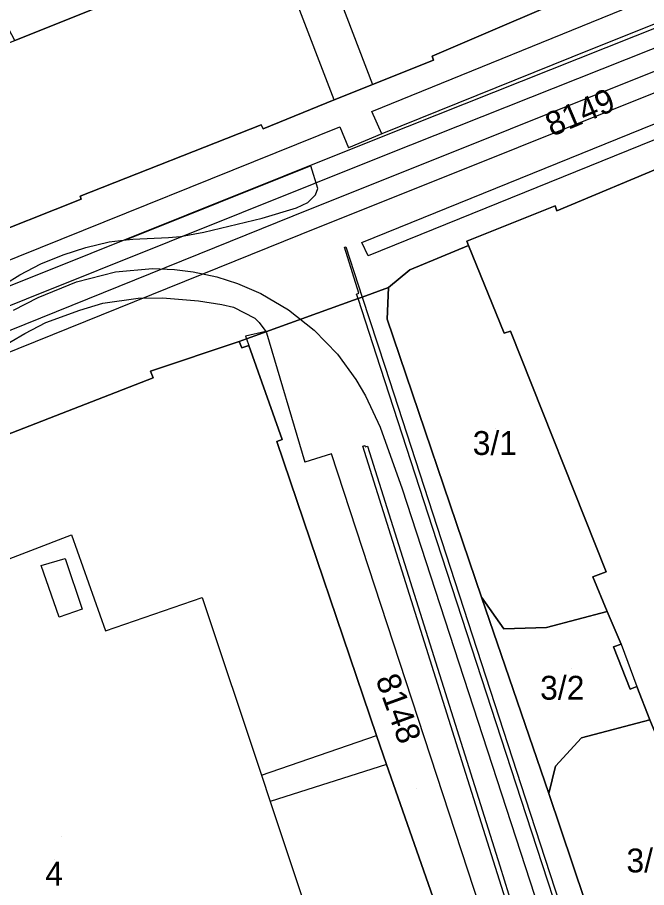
# Model space of a CAD drawing. Extents: x -264070 to -262271, y -1238894 to -1238141.
# Drawn here: x -262992.9 to -262940.1, y -1238771.9 to -1238698.8 of the extents above; entities that cross this region are included whole.
import ezdxf

# ---------------------------------------------------------------- set-up
doc = ezdxf.new("R2010")
doc.units = 0
for name, color, linetype in [('body_kn', 7, 'Continuous'), ('kladpar_druhypozemkov', 7, 'Continuous'), ('kladpar_hranice', 7, 'Continuous'), ('kladpar_parcelnecisla', 7, 'Continuous'), ('kladpar_plochy', 7, 'Continuous'), ('linie', 7, 'Continuous'), ('tarchy_linie', 7, 'Continuous'), ('zappar_hrandruhpozemk', 7, 'Continuous'), ('znacky', 7, 'Continuous')]:
    doc.layers.add(name, color=color, linetype=linetype)

msp = doc.modelspace()

# ---------------------------------------------------------------- linework, layer by layer
at = {"layer": 'body_kn'}
for p, q in [((-262958.07, -1238702.1), (-262958.07, -1238702.1)), ((-262944.75, -1238701.53), (-262944.75, -1238701.53)), ((-262957.95, -1238702.43), (-262957.95, -1238702.43)), ((-262963.54, -1238704.66), (-262963.54, -1238704.66)), ((-262963.07, -1238704.47), (-262963.07, -1238704.47)), ((-262966.3, -1238705.75), (-262966.3, -1238705.75)), ((-262966.3, -1238705.75), (-262966.3, -1238705.75)), ((-262963.13, -1238706.75), (-262963.13, -1238706.75)), ((-262972.41, -1238707.87), (-262972.41, -1238707.87)), ((-262972.26, -1238708.2), (-262972.26, -1238708.2)), ((-262965.81, -1238708.03), (-262965.81, -1238708.03)), ((-262962.29, -1238708.63), (-262962.29, -1238708.63)), ((-262962.29, -1238708.63), (-262962.29, -1238708.63)), ((-262962.46, -1238708.92), (-262962.46, -1238708.92)), ((-262965.08, -1238709.78), (-262965.08, -1238709.78)), ((-262961.89, -1238710.36), (-262961.89, -1238710.36)), ((-262968.25, -1238711.3), (-262968.25, -1238711.3)), ((-262967.85, -1238713.73), (-262967.85, -1238713.73)), ((-262967.67, -1238713.22), (-262967.67, -1238713.22)), ((-262987.6, -1238713.86), (-262987.6, -1238713.86)), ((-262987.53, -1238714.09), (-262987.53, -1238714.09)), ((-262968.5, -1238714.39), (-262968.5, -1238714.39)), ((-262969.45, -1238714.84), (-262969.45, -1238714.84)), ((-262947.76, -1238714.66), (-262947.76, -1238714.66)), ((-262947.6, -1238715.07), (-262947.6, -1238715.07)), ((-262972.34, -1238715.71), (-262972.34, -1238715.71)), ((-262969.72, -1238715.5), (-262969.72, -1238715.5)), ((-262983.19, -1238717.46), (-262983.19, -1238717.46)), ((-262980.19, -1238717.31), (-262980.19, -1238717.31)), ((-262979.18, -1238717.23), (-262979.18, -1238717.23)), ((-262977.22, -1238716.86), (-262977.22, -1238716.86)), ((-262969.09, -1238717.08), (-262969.09, -1238717.08)), ((-262987.13, -1238718.15), (-262987.13, -1238718.15)), ((-262985.18, -1238717.69), (-262985.18, -1238717.69)), ((-262983.75, -1238717.52), (-262983.75, -1238717.52)), ((-262965.44, -1238718.14), (-262965.44, -1238718.14)), ((-262965.44, -1238718.14), (-262965.44, -1238718.14)), ((-262965.32, -1238718.09), (-262965.32, -1238718.09)), ((-262963.98, -1238717.73), (-262963.98, -1238717.73)), ((-262963.98, -1238717.73), (-262963.98, -1238717.73)), ((-262955.17, -1238717.62), (-262955.17, -1238717.62)), ((-262955.02, -1238718), (-262955.02, -1238718)), ((-262989.03, -1238718.76), (-262989.03, -1238718.76)), ((-262963.45, -1238718.87), (-262963.45, -1238718.87)), ((-262990.9, -1238719.52), (-262990.9, -1238719.52)), ((-262984.65, -1238720.21), (-262984.65, -1238720.21)), ((-262981.54, -1238719.93), (-262981.54, -1238719.93)), ((-262979.7, -1238720.01), (-262979.7, -1238720.01)), ((-262978.12, -1238720.2), (-262978.12, -1238720.2)), ((-262959.95, -1238720.04), (-262959.95, -1238720.04)), ((-262992.66, -1238720.44), (-262992.66, -1238720.44)), ((-262987.91, -1238721.03), (-262987.91, -1238721.03)), ((-262976.15, -1238720.63), (-262976.15, -1238720.63)), ((-262974.4, -1238721.19), (-262974.4, -1238721.19)), ((-262961.74, -1238721.52), (-262961.74, -1238721.52)), ((-262991.13, -1238722.36), (-262991.13, -1238722.36)), ((-262982.73, -1238722.42), (-262982.73, -1238722.42)), ((-262980.71, -1238722.38), (-262980.71, -1238722.38)), ((-262972.44, -1238722.03), (-262972.44, -1238722.03)), ((-262964.66, -1238722.59), (-262964.66, -1238722.59)), ((-262964.42, -1238722.07), (-262964.42, -1238722.07)), ((-262964.29, -1238722.45), (-262964.29, -1238722.45)), ((-262964.29, -1238722.45), (-262964.29, -1238722.45)), ((-262964.23, -1238722), (-262964.23, -1238722)), ((-262963.94, -1238722.33), (-262963.94, -1238722.33)), ((-262963.94, -1238722.33), (-262963.94, -1238722.33)), ((-262985.7, -1238722.84), (-262985.7, -1238722.84)), ((-262977.68, -1238722.63), (-262977.68, -1238722.63)), ((-262975.72, -1238722.93), (-262975.72, -1238722.93)), ((-262974.73, -1238723.17), (-262974.73, -1238723.17)), ((-262987.64, -1238723.43), (-262987.64, -1238723.43)), ((-262970.12, -1238723.39), (-262970.12, -1238723.39)), ((-262990.48, -1238724.46), (-262990.48, -1238724.46)), ((-262972.94, -1238724.1), (-262972.94, -1238724.1)), ((-262972.58, -1238724.45), (-262972.58, -1238724.45)), ((-262961.85, -1238724.16), (-262961.85, -1238724.16)), ((-262992.26, -1238725.39), (-262992.26, -1238725.39)), ((-262972.57, -1238725.44), (-262972.57, -1238725.44)), ((-262972.04, -1238725.2), (-262972.04, -1238725.2)), ((-262972.04, -1238725.2), (-262972.04, -1238725.2)), ((-262972.02, -1238725.24), (-262972.02, -1238725.24)), ((-262972.02, -1238725.24), (-262972.02, -1238725.24)), ((-262971.96, -1238725.33), (-262971.96, -1238725.33)), ((-262967.96, -1238725.09), (-262967.96, -1238725.09)), ((-262952.02, -1238725.35), (-262952.02, -1238725.35)), ((-262951.5, -1238725.18), (-262951.5, -1238725.18)), ((-262974.27, -1238726.04), (-262974.27, -1238726.04)), ((-262973.72, -1238725.59), (-262973.72, -1238725.59)), ((-262973.72, -1238725.59), (-262973.72, -1238725.59)), ((-262973.64, -1238725.82), (-262973.64, -1238725.82)), ((-262973.64, -1238725.82), (-262973.64, -1238725.82)), ((-262974.05, -1238726.58), (-262974.05, -1238726.58)), ((-262973.44, -1238726.38), (-262973.44, -1238726.38)), ((-262966.01, -1238727.11), (-262966.01, -1238727.11)), ((-262962.42, -1238728.22), (-262962.42, -1238728.22)), ((-262962.05, -1238728.11), (-262962.05, -1238728.11)), ((-262981.71, -1238728.55), (-262981.71, -1238728.55)), ((-262981.49, -1238729.11), (-262981.49, -1238729.11)), ((-262981.49, -1238729.11), (-262981.49, -1238729.11)), ((-262964.47, -1238729.23), (-262964.47, -1238729.23)), ((-262963.66, -1238730.62), (-262963.66, -1238730.62)), ((-262962.43, -1238733.25), (-262962.43, -1238733.25)), ((-262970.67, -1238734.26), (-262970.67, -1238734.26)), ((-262971.1, -1238734.44), (-262971.1, -1238734.44)), ((-262963.9, -1238734.82), (-262963.9, -1238734.82)), ((-262963.9, -1238734.82), (-262963.9, -1238734.82)), ((-262963.73, -1238734.77), (-262963.73, -1238734.77)), ((-262963.69, -1238734.9), (-262963.69, -1238734.9)), ((-262963.5, -1238734.84), (-262963.5, -1238734.84)), ((-262966.53, -1238735.47), (-262966.53, -1238735.47)), ((-262968.76, -1238736.17), (-262968.76, -1238736.17)), ((-262960.6, -1238738.42), (-262960.6, -1238738.42)), ((-262988.34, -1238742.28), (-262988.34, -1238742.28)), ((-262957.64, -1238742.85), (-262957.64, -1238742.85)), ((-262957.3, -1238742.76), (-262957.3, -1238742.76)), ((-262988.87, -1238744.25), (-262988.87, -1238744.25)), ((-262990.89, -1238744.85), (-262990.89, -1238744.85)), ((-262990.89, -1238744.85), (-262990.89, -1238744.85)), ((-262944.58, -1238745.79), (-262944.58, -1238745.79)), ((-262943.48, -1238745.37), (-262943.48, -1238745.37)), ((-262943.48, -1238745.37), (-262943.48, -1238745.37)), ((-262977.37, -1238747.53), (-262977.37, -1238747.53)), ((-262953.92, -1238747.52), (-262953.92, -1238747.52)), ((-262953.92, -1238747.52), (-262953.92, -1238747.52)), ((-262987.43, -1238748.51), (-262987.43, -1238748.51)), ((-262943.38, -1238748.7), (-262943.38, -1238748.7)), ((-262943.38, -1238748.7), (-262943.38, -1238748.7)), ((-262989.37, -1238749.18), (-262989.37, -1238749.18)), ((-262985.48, -1238750.34), (-262985.48, -1238750.34)), ((-262952.07, -1238750.16), (-262952.07, -1238750.16)), ((-262948.47, -1238750.06), (-262948.47, -1238750.06)), ((-262942.85, -1238751.67), (-262942.85, -1238751.67)), ((-262942.21, -1238751.45), (-262942.21, -1238751.45)), ((-262942.21, -1238751.45), (-262942.21, -1238751.45)), ((-262941.47, -1238755.22), (-262941.47, -1238755.22)), ((-262940.89, -1238755.01), (-262940.89, -1238755.01)), ((-262962.75, -1238759.12), (-262962.75, -1238759.12)), ((-262945.54, -1238759.31), (-262945.54, -1238759.31)), ((-262961.91, -1238761.56), (-262961.91, -1238761.56)), ((-262961.91, -1238761.56), (-262961.91, -1238761.56)), ((-262955.41, -1238761.79), (-262955.41, -1238761.79)), ((-262947.73, -1238761.68), (-262947.73, -1238761.68)), ((-262972.4, -1238762.45), (-262972.4, -1238762.45)), ((-262972.4, -1238762.45), (-262972.4, -1238762.45)), ((-262948.28, -1238763.99), (-262948.28, -1238763.99)), ((-262971.65, -1238764.65), (-262971.65, -1238764.65)), ((-262950.61, -1238764.48), (-262950.61, -1238764.48)), ((-262950.25, -1238764.44), (-262950.25, -1238764.44)), ((-262952.4, -1238770.06), (-262952.4, -1238770.06))]:
    msp.add_line(p, q, dxfattribs=at)
at = {"layer": 'kladpar_druhypozemkov'}
for p, q in [((-262946.47, -1238706.2), (-262946.47, -1238706.2)), ((-262952.77, -1238733.38), (-262952.77, -1238733.38)), ((-262946.41, -1238753.51), (-262946.41, -1238753.51)), ((-262959.39, -1238763.59), (-262959.39, -1238763.59)), ((-262989.73, -1238769.51), (-262989.73, -1238769.51))]:
    msp.add_line(p, q, dxfattribs=at)
at = {"layer": 'kladpar_hranice'}
for points in [[(-262997.81, -1238647.72), (-262996.13, -1238647.01), (-262994.92, -1238646.51), (-262993.71, -1238645.98), (-262991.75, -1238645.12), (-262971.32, -1238636.73), (-262969.81, -1238639.74), (-262968.79, -1238641.75), (-262950.35, -1238677.31), (-262948.95, -1238680.03), (-262948.59, -1238680.74), (-262947.65, -1238682.57), (-262968.3, -1238690.84), (-262971.51, -1238692.13), (-262993.08, -1238700.78), (-263010.47, -1238667.87), (-263016.81, -1238655.62), (-262999.1, -1238648.26), (-262997.81, -1238647.72)], [(-262947.65, -1238682.57), (-262947.42, -1238683.01), (-262938.79, -1238679.58), (-262932.47, -1238691.8), (-262943.46, -1238696.23), (-262943.63, -1238695.89), (-262958.07, -1238702.1), (-262957.95, -1238702.43), (-262963.07, -1238704.47), (-262963.54, -1238704.66), (-262966.3, -1238705.75), (-262972.26, -1238708.2), (-262972.41, -1238707.87), (-262987.6, -1238713.86), (-262987.53, -1238714.09), (-262996.41, -1238717.63), (-263002.72, -1238704.48), (-262993.08, -1238700.78), (-262971.51, -1238692.13), (-262968.3, -1238690.84), (-262947.65, -1238682.57)], [(-262996.41, -1238717.63), (-262987.53, -1238714.09), (-262987.6, -1238713.86), (-262972.41, -1238707.87), (-262972.26, -1238708.2), (-262966.3, -1238705.75), (-262963.54, -1238704.66), (-262963.07, -1238704.47), (-262957.95, -1238702.43), (-262958.07, -1238702.1), (-262943.63, -1238695.89)], [(-262909.17, -1238699.33), (-262919.85, -1238703.65), (-262919.99, -1238703.25), (-262926.86, -1238706.12), (-262926.73, -1238706.46), (-262935.77, -1238710.19), (-262938.14, -1238711.12), (-262947.6, -1238715.07), (-262947.76, -1238714.66), (-262955.17, -1238717.62), (-262955.02, -1238718), (-262959.95, -1238720.04), (-262961.74, -1238721.52), (-262963.94, -1238722.33), (-262964.29, -1238722.45), (-262964.66, -1238722.59), (-262972.02, -1238725.24), (-262972.57, -1238725.44), (-262973.64, -1238725.82), (-262974.27, -1238726.04), (-262981.71, -1238728.55), (-262981.49, -1238729.11), (-263022.76, -1238745.15)], [(-262929.76, -1238779.98), (-262937.44, -1238760.51), (-262938.52, -1238760.91), (-262939.8, -1238757.79), (-262940.89, -1238755.01), (-262941.47, -1238755.22), (-262942.85, -1238751.67), (-262942.21, -1238751.45), (-262943.38, -1238748.7), (-262944.58, -1238745.79), (-262943.48, -1238745.37), (-262951.5, -1238725.18), (-262952.02, -1238725.35), (-262955.02, -1238718), (-262955.17, -1238717.62), (-262947.76, -1238714.66), (-262947.6, -1238715.07), (-262938.14, -1238711.12), (-262935.77, -1238710.19), (-262926.73, -1238706.46)], [(-262943.48, -1238745.37), (-262944.58, -1238745.79), (-262943.38, -1238748.7), (-262948.47, -1238750.06), (-262952.07, -1238750.16), (-262953.92, -1238747.52), (-262961.85, -1238724.16), (-262961.74, -1238721.52), (-262959.95, -1238720.04), (-262955.02, -1238718), (-262952.02, -1238725.35), (-262951.5, -1238725.18), (-262943.48, -1238745.37)], [(-262953.13, -1238786.64), (-262961.91, -1238761.56), (-262962.75, -1238759.12), (-262971.1, -1238734.44), (-262970.67, -1238734.26), (-262973.44, -1238726.38), (-262974.05, -1238726.58), (-262974.27, -1238726.04), (-262973.64, -1238725.82), (-262972.57, -1238725.44), (-262972.02, -1238725.24), (-262964.66, -1238722.59), (-262964.29, -1238722.45), (-262963.94, -1238722.33), (-262961.74, -1238721.52), (-262961.85, -1238724.16), (-262953.92, -1238747.52)], [(-262981.49, -1238729.11), (-262981.71, -1238728.55), (-262974.27, -1238726.04), (-262974.05, -1238726.58), (-262973.44, -1238726.38), (-262970.67, -1238734.26), (-262971.1, -1238734.44), (-262962.75, -1238759.12), (-262961.91, -1238761.56), (-262953.13, -1238786.64)], [(-263023.43, -1238772.59), (-263024.51, -1238769.24), (-263023.04, -1238768.76), (-263027.89, -1238755.17), (-263028.27, -1238755.32), (-263030.9, -1238747.91), (-263030.48, -1238747.72), (-263030.71, -1238747.12), (-263023.07, -1238744.4), (-263022.76, -1238745.15), (-262981.49, -1238729.11)], [(-262943.38, -1238748.7), (-262942.21, -1238751.45), (-262942.85, -1238751.67), (-262941.47, -1238755.22), (-262940.89, -1238755.01), (-262939.8, -1238757.79), (-262945.54, -1238759.31), (-262947.73, -1238761.68), (-262948.28, -1238763.99), (-262953.92, -1238747.52), (-262952.07, -1238750.16), (-262948.47, -1238750.06), (-262943.38, -1238748.7)], [(-262953.92, -1238747.52), (-262948.28, -1238763.99), (-262940.2, -1238788.01)], [(-262938.52, -1238760.91), (-262937.44, -1238760.51), (-262929.76, -1238779.98), (-262930.43, -1238780.22), (-262927.86, -1238787.31), (-262936.32, -1238790.1), (-262938.58, -1238789.89), (-262939.56, -1238789.18), (-262940.2, -1238788.01), (-262948.28, -1238763.99), (-262947.73, -1238761.68), (-262945.54, -1238759.31), (-262939.8, -1238757.79), (-262938.52, -1238760.91)]]:
    msp.add_lwpolyline(points, dxfattribs=at)
at = {"layer": 'kladpar_plochy'}
msp.add_line((-262971.51, -1238692.13), (-262993.08, -1238700.78), dxfattribs=at)
for points in [[(-262947.65, -1238682.57), (-262947.42, -1238683.01), (-262938.79, -1238679.58), (-262932.47, -1238691.8), (-262943.46, -1238696.23), (-262943.63, -1238695.89), (-262958.07, -1238702.1), (-262957.95, -1238702.43), (-262963.07, -1238704.47), (-262963.54, -1238704.66), (-262966.3, -1238705.75), (-262972.26, -1238708.2), (-262972.41, -1238707.87), (-262987.6, -1238713.86), (-262987.53, -1238714.09), (-262996.41, -1238717.63), (-263002.72, -1238704.48), (-262993.08, -1238700.78), (-262971.51, -1238692.13), (-262968.3, -1238690.84)], [(-262943.48, -1238745.37), (-262944.58, -1238745.79), (-262943.38, -1238748.7), (-262948.47, -1238750.06), (-262952.07, -1238750.16), (-262953.92, -1238747.52), (-262961.85, -1238724.16), (-262961.74, -1238721.52), (-262959.95, -1238720.04), (-262955.02, -1238718), (-262952.02, -1238725.35), (-262951.5, -1238725.18)], [(-262943.38, -1238748.7), (-262942.21, -1238751.45), (-262942.85, -1238751.67), (-262941.47, -1238755.22), (-262940.89, -1238755.01), (-262939.8, -1238757.79), (-262945.54, -1238759.31), (-262947.73, -1238761.68), (-262948.28, -1238763.99), (-262953.92, -1238747.52), (-262952.07, -1238750.16), (-262948.47, -1238750.06)], [(-262938.52, -1238760.91), (-262937.44, -1238760.51), (-262929.76, -1238779.98), (-262930.43, -1238780.22), (-262927.86, -1238787.31), (-262936.32, -1238790.1), (-262938.58, -1238789.89), (-262939.56, -1238789.18), (-262940.2, -1238788.01), (-262948.28, -1238763.99), (-262947.73, -1238761.68), (-262945.54, -1238759.31), (-262939.8, -1238757.79)]]:
    msp.add_lwpolyline(points, close=True, dxfattribs=at)
for points in [[(-262996.41, -1238717.63), (-262987.53, -1238714.09), (-262987.6, -1238713.86), (-262972.41, -1238707.87), (-262972.26, -1238708.2), (-262966.3, -1238705.75), (-262963.54, -1238704.66), (-262963.07, -1238704.47), (-262957.95, -1238702.43), (-262958.07, -1238702.1), (-262943.63, -1238695.89), (-262943.46, -1238696.23), (-262932.47, -1238691.8), (-262926.02, -1238689.32), (-262926.12, -1238688.97), (-262909.66, -1238682.73)], [(-262909.17, -1238699.33), (-262919.85, -1238703.65), (-262919.99, -1238703.25), (-262926.86, -1238706.12), (-262926.73, -1238706.46), (-262935.77, -1238710.19), (-262938.14, -1238711.12), (-262947.6, -1238715.07), (-262947.76, -1238714.66), (-262955.17, -1238717.62), (-262955.02, -1238718), (-262959.95, -1238720.04), (-262961.74, -1238721.52), (-262963.94, -1238722.33), (-262964.29, -1238722.45), (-262964.66, -1238722.59), (-262972.02, -1238725.24), (-262972.57, -1238725.44), (-262973.64, -1238725.82), (-262974.27, -1238726.04), (-262981.71, -1238728.55), (-262981.49, -1238729.11), (-263022.76, -1238745.15)], [(-262939.8, -1238757.79), (-262940.89, -1238755.01), (-262941.47, -1238755.22), (-262942.85, -1238751.67), (-262942.21, -1238751.45), (-262943.38, -1238748.7), (-262944.58, -1238745.79), (-262943.48, -1238745.37), (-262951.5, -1238725.18), (-262952.02, -1238725.35), (-262955.02, -1238718), (-262955.17, -1238717.62), (-262947.76, -1238714.66), (-262947.6, -1238715.07), (-262938.14, -1238711.12)], [(-262953.13, -1238786.64), (-262961.91, -1238761.56), (-262962.75, -1238759.12), (-262971.1, -1238734.44), (-262970.67, -1238734.26), (-262973.44, -1238726.38), (-262974.05, -1238726.58), (-262974.27, -1238726.04), (-262973.64, -1238725.82), (-262972.57, -1238725.44), (-262972.02, -1238725.24), (-262964.66, -1238722.59), (-262964.29, -1238722.45), (-262963.94, -1238722.33), (-262961.74, -1238721.52), (-262961.85, -1238724.16), (-262953.92, -1238747.52), (-262948.28, -1238763.99), (-262940.2, -1238788.01)], [(-263023.43, -1238772.59), (-263024.51, -1238769.24), (-263023.04, -1238768.76), (-263027.89, -1238755.17), (-263028.27, -1238755.32), (-263030.9, -1238747.91), (-263030.48, -1238747.72), (-263030.71, -1238747.12), (-263023.07, -1238744.4), (-263022.76, -1238745.15), (-262981.49, -1238729.11), (-262981.71, -1238728.55), (-262974.27, -1238726.04), (-262974.05, -1238726.58), (-262973.44, -1238726.38), (-262970.67, -1238734.26), (-262971.1, -1238734.44), (-262962.75, -1238759.12), (-262961.91, -1238761.56), (-262953.13, -1238786.64)]]:
    msp.add_lwpolyline(points, dxfattribs=at)
at = {"layer": 'linie'}
for points in [[(-263022.76, -1238745.15), (-262981.49, -1238729.11), (-262981.71, -1238728.55), (-262974.27, -1238726.04), (-262973.64, -1238725.82), (-262972.57, -1238725.44), (-262972.02, -1238725.24), (-262964.66, -1238722.59), (-262964.29, -1238722.45), (-262963.94, -1238722.33), (-262961.74, -1238721.52), (-262959.95, -1238720.04), (-262955.02, -1238718), (-262955.17, -1238717.62), (-262947.76, -1238714.66), (-262947.6, -1238715.07), (-262938.14, -1238711.12), (-262935.77, -1238710.19), (-262926.73, -1238706.46), (-262926.86, -1238706.12), (-262919.99, -1238703.25), (-262919.85, -1238703.65), (-262909.17, -1238699.33)], [(-262993.2, -1238723.42), (-262991.13, -1238722.36), (-262987.91, -1238721.03), (-262984.65, -1238720.21), (-262981.54, -1238719.93), (-262979.7, -1238720.01), (-262978.12, -1238720.2), (-262976.15, -1238720.63), (-262974.4, -1238721.19), (-262972.44, -1238722.03), (-262970.12, -1238723.39), (-262967.96, -1238725.09), (-262966.01, -1238727.11), (-262964.47, -1238729.23), (-262963.66, -1238730.62), (-262962.43, -1238733.25), (-262960.6, -1238738.42), (-262948.29, -1238776.22)]]:
    msp.add_lwpolyline(points, dxfattribs=at)
at = {"layer": 'tarchy_linie'}
for points in [[(-263033.95, -1238737.75), (-263010.93, -1238728.34), (-262962.46, -1238708.92), (-262869.55, -1238671.95), (-262869.38, -1238673.55), (-262869.16, -1238675.64), (-262868.98, -1238677.4), (-262914.53, -1238695.19), (-262969.09, -1238717.08), (-263023.45, -1238739.03), (-263032.54, -1238742.65), (-263033.01, -1238741.01), (-263033.53, -1238739.24), (-263033.92, -1238737.88), (-263033.95, -1238737.75)], [(-263033.53, -1238739.24), (-263010.35, -1238729.78), (-262961.89, -1238710.36), (-262869.38, -1238673.55)], [(-263033.01, -1238741.01), (-263024.08, -1238737.45), (-262969.72, -1238715.5), (-262915.16, -1238693.61), (-262869.16, -1238675.64)]]:
    msp.add_lwpolyline(points, dxfattribs=at)
at = {"layer": 'zappar_hrandruhpozemk'}
for p, q in [((-262963.98, -1238717.73), (-262869.63, -1238679.5)), ((-262868.68, -1238680.43), (-262963.45, -1238718.87)), ((-262963.13, -1238706.75), (-262902.85, -1238682.16)), ((-262901.91, -1238684.38), (-262944.75, -1238701.53)), ((-262968.3, -1238690.84), (-262963.07, -1238704.47)), ((-262966.3, -1238705.75), (-262971.51, -1238692.13)), ((-262962.29, -1238708.63), (-262963.13, -1238706.75)), ((-263006.49, -1238724.44), (-262965.81, -1238708.03)), ((-262965.81, -1238708.03), (-262965.08, -1238709.78)), ((-262968.25, -1238711.3), (-262983.75, -1238717.52)), ((-262964.23, -1238722), (-262965.44, -1238718.14)), ((-262963.45, -1238718.87), (-262963.98, -1238717.73)), ((-262962.42, -1238728.22), (-262964.29, -1238722.45)), ((-263002.64, -1238731.41), (-262992.26, -1238725.39)), ((-262972.04, -1238725.2), (-262973.72, -1238725.59)), ((-262973.72, -1238725.59), (-262973.64, -1238725.82)), ((-262973.64, -1238725.82), (-262973.44, -1238726.38)), ((-262957.64, -1238742.85), (-262962.42, -1238728.22)), ((-262966.53, -1238735.47), (-262968.76, -1238736.17)), ((-262950.76, -1238783.56), (-262966.53, -1238735.47)), ((-262989.37, -1238749.18), (-262990.89, -1238744.85)), ((-262942.21, -1238751.45), (-262940.89, -1238755.01)), ((-262972.4, -1238762.45), (-262962.75, -1238759.12)), ((-262961.91, -1238761.56), (-262971.65, -1238764.65)), ((-262952.4, -1238770.06), (-262947.77, -1238784.89))]:
    msp.add_line(p, q, dxfattribs=at)
for points in [[(-262944.75, -1238701.53), (-262962.29, -1238708.63), (-262965.08, -1238709.78)], [(-262995.22, -1238722.01), (-262992.66, -1238720.44), (-262990.9, -1238719.52), (-262989.03, -1238718.76), (-262987.13, -1238718.15), (-262985.18, -1238717.69), (-262983.75, -1238717.52), (-262983.19, -1238717.46), (-262980.19, -1238717.31), (-262979.18, -1238717.23), (-262977.22, -1238716.86), (-262972.34, -1238715.71), (-262969.45, -1238714.84), (-262968.5, -1238714.39), (-262967.85, -1238713.73), (-262967.67, -1238713.22), (-262968.25, -1238711.3)], [(-262965.44, -1238718.14), (-262965.32, -1238718.09), (-262963.94, -1238722.33)], [(-262992.26, -1238725.39), (-262990.48, -1238724.46), (-262987.64, -1238723.43), (-262985.7, -1238722.84), (-262982.73, -1238722.42), (-262980.71, -1238722.38), (-262977.68, -1238722.63), (-262975.72, -1238722.93), (-262974.73, -1238723.17), (-262972.94, -1238724.1), (-262972.58, -1238724.45), (-262972.04, -1238725.2), (-262972.02, -1238725.24)], [(-262964.29, -1238722.45), (-262964.42, -1238722.07), (-262964.23, -1238722)], [(-262963.94, -1238722.33), (-262962.05, -1238728.11), (-262957.3, -1238742.76), (-262950.25, -1238764.44), (-262945.33, -1238779.54), (-262941.56, -1238791.14), (-262941.72, -1238791.2), (-262941.51, -1238791.82)], [(-262972.02, -1238725.24), (-262971.96, -1238725.33), (-262968.76, -1238736.17)], [(-262963.9, -1238734.82), (-262963.73, -1238734.77), (-262963.69, -1238734.9), (-262963.5, -1238734.84), (-262952.4, -1238770.06)], [(-262947.77, -1238784.89), (-262947.95, -1238784.94), (-262947.91, -1238785.05), (-262948.07, -1238785.1), (-262948.36, -1238784.11), (-262948.26, -1238783.82), (-262948.36, -1238783.5), (-262948.63, -1238783.33), (-262955.41, -1238761.79), (-262963.9, -1238734.82)], [(-263010.64, -1238750.87), (-262988.34, -1238742.28), (-262985.48, -1238750.34), (-262977.37, -1238747.53), (-262972.4, -1238762.45), (-262971.65, -1238764.65), (-262966.02, -1238781.62), (-262969.28, -1238782.71)], [(-262941.7, -1238791.88), (-262945.66, -1238779.65), (-262950.61, -1238764.48), (-262957.64, -1238742.85)], [(-262990.89, -1238744.85), (-262988.87, -1238744.25), (-262987.43, -1238748.51), (-262989.37, -1238749.18)]]:
    msp.add_lwpolyline(points, dxfattribs=at)
at = {"layer": 'znacky'}
msp.add_line((-262989.2, -1238767.63), (-262989.2, -1238767.63), dxfattribs=at)

# ---------------------------------------------------------------- texts
at = {"layer": 'kladpar_parcelnecisla'}
for s, rotation, p in [('8149', 23, (-262948.024, -1238708.878)), ('8148', 290, (-262962.842, -1238754.383))]:
    msp.add_text(s, height=2, rotation=rotation, dxfattribs=at).set_placement(p)
for s, p in [('3/1', (-262954.67, -1238735.57)), ('3/2', (-262949.016, -1238756.11)), ('3/3', (-262941.772, -1238770.61)), ('4', (-262990.527, -1238771.71))]:
    msp.add_text(s, height=2, dxfattribs=at).set_placement(p)

doc.saveas('drawing.dxf')
